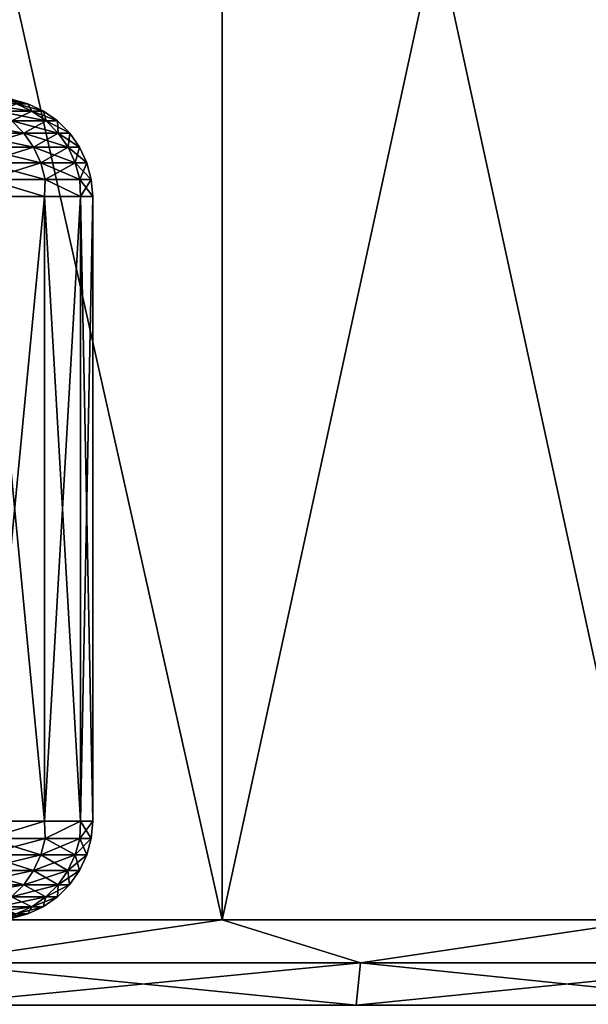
# Model space of a CAD drawing. Header units: metres. Extents: x -30 to 30, y -76 to 64.
# Tile 522 of 541: x 14.83 to 16.56, y 58.24 to 61.24. Entities that reach past the tile are written whole.
import ezdxf

# ---------------------------------------------------------------- set-up
doc = ezdxf.new("R2010")
doc.units = ezdxf.units.M
doc.layers.add('solid_508511', color=7, linetype='CONTINUOUS')

msp = doc.modelspace()

# ---------------------------------------------------------------- linework, layer by layer
at = {"layer": 'solid_508511'}
for points in [[(14.099288, 58.5, -26.480371), (14.099323, 64.5, -26.480352), (15.443765, 64.5, -25.71945)], [(15.443768, 58.5, -25.719448), (14.099288, 58.5, -26.480371), (15.443765, 64.5, -25.71945)], [(14.099288, 58.5, 26.480371), (15.443768, 58.5, 25.719448), (14.099323, 64.5, 26.480352)], [(15.443768, 58.5, 25.719448), (15.443765, 64.5, 25.71945), (14.099323, 64.5, 26.480352)], [(15.443768, 58.5, -25.719448), (15.443765, 64.5, -25.71945), (16.747292, 64.5, -24.890324)], [(16.747293, 58.5, 24.890324), (16.747292, 64.5, 24.890324), (15.443765, 64.5, 25.71945)], [(15.443768, 58.5, 25.719448), (16.747293, 58.5, 24.890324), (15.443765, 64.5, 25.71945)], [(16.747293, 58.5, -24.890324), (15.443768, 58.5, -25.719448), (16.747292, 64.5, -24.890324)], [(14.767588, 60.995441, -1.010131), (14.852655, 60.981892), (14.802094, 60.995441)], [(14.767588, 60.995441, -1.010131), (14.81803, 60.981892, -1.013581), (14.852655, 60.981892)], [(14.802094, 60.995441), (14.852655, 60.981892), (14.81803, 60.981892, 1.013581)], [(14.714316, 60.981892, -2.022436), (14.761311, 60.959755, -2.028895), (14.865355, 60.959755, -1.016818)], [(14.81803, 60.981892, -1.013581), (14.714316, 60.981892, -2.022436), (14.865355, 60.959755, -1.016818)], [(14.81803, 60.981892, 1.013581), (14.865355, 60.959755, 1.016818), (14.761311, 60.959755, 2.028895)], [(14.81803, 60.981892, -1.013581), (14.90009, 60.959755), (14.852655, 60.981892)], [(14.81803, 60.981892, -1.013581), (14.865355, 60.959755, -1.016818), (14.90009, 60.959755)], [(14.81803, 60.981892, 1.013581), (14.852655, 60.981892), (14.865355, 60.959755, 1.016818)], [(14.852655, 60.981892), (14.90009, 60.959755), (14.865355, 60.959755, 1.016818)], [(14.761311, 60.959755, 2.028895), (14.865355, 60.959755, 1.016818), (14.803777, 60.929714, 2.034732)], [(14.761311, 60.959755, -2.028895), (14.803777, 60.929714, -2.034732), (14.908121, 60.929714, -1.019743)], [(14.865355, 60.959755, -1.016818), (14.761311, 60.959755, -2.028895), (14.908121, 60.929714, -1.019743)], [(14.865355, 60.959755, 1.016818), (14.908121, 60.929714, 1.019743), (14.803777, 60.929714, 2.034732)], [(14.865355, 60.959755, -1.016818), (14.942957, 60.929714), (14.90009, 60.959755)], [(14.865355, 60.959755, -1.016818), (14.908121, 60.929714, -1.019743), (14.942957, 60.929714)], [(14.865355, 60.959755, 1.016818), (14.90009, 60.959755), (14.908121, 60.929714, 1.019743)], [(14.90009, 60.959755), (14.942957, 60.929714), (14.908121, 60.929714, 1.019743)], [(14.630411, 60.929714, -3.040234), (14.666629, 60.892677, -3.04776), (14.840424, 60.892677, -2.039769)], [(14.803777, 60.929714, -2.034732), (14.630411, 60.929714, -3.040234), (14.840424, 60.892677, -2.039769)], [(14.803777, 60.929714, 2.034732), (14.840424, 60.892677, 2.039769), (14.666629, 60.892677, 3.04776)], [(14.803777, 60.929714, 2.034732), (14.908121, 60.929714, 1.019743), (14.840424, 60.892677, 2.039769)], [(14.803777, 60.929714, -2.034732), (14.840424, 60.892677, -2.039769), (14.945026, 60.892677, -1.022268)], [(14.908121, 60.929714, -1.019743), (14.803777, 60.929714, -2.034732), (14.945026, 60.892677, -1.022268)], [(14.908121, 60.929714, 1.019743), (14.945026, 60.892677, 1.022268), (14.840424, 60.892677, 2.039769)], [(14.908121, 60.929714, -1.019743), (14.979948, 60.892677), (14.942957, 60.929714)], [(14.908121, 60.929714, -1.019743), (14.945026, 60.892677, -1.022268), (14.979948, 60.892677)], [(14.908121, 60.929714, 1.019743), (14.942957, 60.929714), (14.945026, 60.892677, 1.022268)], [(14.942957, 60.929714), (14.979948, 60.892677), (14.945026, 60.892677, 1.022268)], [(14.666629, 60.892677, 3.04776), (14.840424, 60.892677, 2.039769), (14.695992, 60.849773, 3.053862)], [(14.666629, 60.892677, -3.04776), (14.695992, 60.849773, -3.053862), (14.870135, 60.849773, -2.043853)], [(14.840424, 60.892677, -2.039769), (14.666629, 60.892677, -3.04776), (14.870135, 60.849773, -2.043853)], [(14.840424, 60.892677, 2.039769), (14.870135, 60.849773, 2.043853), (14.695992, 60.849773, 3.053862)], [(14.840424, 60.892677, 2.039769), (14.945026, 60.892677, 1.022268), (14.870135, 60.849773, 2.043853)], [(14.840424, 60.892677, -2.039769), (14.870135, 60.849773, -2.043853), (14.974947, 60.849773, -1.024314)], [(14.945026, 60.892677, -1.022268), (14.840424, 60.892677, -2.039769), (14.974947, 60.849773, -1.024314)], [(14.945026, 60.892677, 1.022268), (14.974947, 60.849773, 1.024314), (14.870135, 60.849773, 2.043853)], [(14.945026, 60.892677, -1.022268), (15.009938, 60.849773), (14.979948, 60.892677)], [(14.945026, 60.892677, -1.022268), (14.974947, 60.849773, -1.024314), (15.009938, 60.849773)], [(14.945026, 60.892677, 1.022268), (14.979948, 60.892677), (14.974947, 60.849773, 1.024314)], [(14.979948, 60.892677), (15.009938, 60.849773), (14.974947, 60.849773, 1.024314)], [(14.695992, 60.849773, 3.053862), (14.870135, 60.849773, 2.043853), (14.717607, 60.802311, 3.058354)], [(14.695992, 60.849773, -3.053862), (14.717607, 60.802311, -3.058354), (14.892006, 60.802311, -2.046859)], [(14.870135, 60.849773, -2.043853), (14.695992, 60.849773, -3.053862), (14.892006, 60.802311, -2.046859)], [(14.870135, 60.849773, 2.043853), (14.892006, 60.802311, 2.046859), (14.717607, 60.802311, 3.058354)], [(14.870135, 60.849773, 2.043853), (14.974947, 60.849773, 1.024314), (14.892006, 60.802311, 2.046859)], [(14.870135, 60.849773, -2.043853), (14.892006, 60.802311, -2.046859), (14.996972, 60.802311, -1.025821)], [(14.974947, 60.849773, -1.024314), (14.870135, 60.849773, -2.043853), (14.996972, 60.802311, -1.025821)], [(14.974947, 60.849773, 1.024314), (14.996972, 60.802311, 1.025821), (14.892006, 60.802311, 2.046859)], [(14.974947, 60.849773, -1.024314), (15.032015, 60.802311), (15.009938, 60.849773)], [(14.974947, 60.849773, -1.024314), (14.996972, 60.802311, -1.025821), (15.032015, 60.802311)], [(14.974947, 60.849773, 1.024314), (15.009938, 60.849773), (14.996972, 60.802311, 1.025821)], [(15.009938, 60.849773), (15.032015, 60.802311), (14.996972, 60.802311, 1.025821)], [(14.717607, 60.802311, 3.058354), (14.892006, 60.802311, 2.046859), (14.730815, 60.751732, 3.061099)], [(14.717607, 60.802311, -3.058354), (14.730815, 60.751732, -3.061099), (14.905371, 60.751732, -2.048696)], [(14.892006, 60.802311, -2.046859), (14.717607, 60.802311, -3.058354), (14.905371, 60.751732, -2.048696)], [(14.892006, 60.802311, 2.046859), (14.905371, 60.751732, 2.048696), (14.730815, 60.751732, 3.061099)], [(14.892006, 60.802311, 2.046859), (14.996972, 60.802311, 1.025821), (14.905371, 60.751732, 2.048696)], [(14.892006, 60.802311, -2.046859), (14.905371, 60.751732, -2.048696), (15.010431, 60.751732, -1.026742)], [(14.996972, 60.802311, -1.025821), (14.892006, 60.802311, -2.046859), (15.010431, 60.751732, -1.026742)], [(14.996972, 60.802311, 1.025821), (15.010431, 60.751732, 1.026742), (14.905371, 60.751732, 2.048696)], [(14.996972, 60.802311, -1.025821), (15.045506, 60.751732), (15.032015, 60.802311)], [(14.996972, 60.802311, -1.025821), (15.010431, 60.751732, -1.026742), (15.045506, 60.751732)], [(14.996972, 60.802311, 1.025821), (15.032015, 60.802311), (15.010431, 60.751732, 1.026742)], [(15.032015, 60.802311), (15.045506, 60.751732), (15.010431, 60.751732, 1.026742)], [(14.730815, 60.751732, -3.061099), (14.721125, 60.700001, -3.129056), (14.903536, 60.700001, -2.094545)], [(14.730815, 60.751732, 3.061099), (14.903536, 60.700001, 2.094545), (14.721125, 60.700001, 3.129056)], [(14.905371, 60.751732, -2.048696), (14.730815, 60.751732, -3.061099), (14.903536, 60.700001, -2.094545)], [(14.730815, 60.751732, 3.061099), (14.905371, 60.751732, 2.048696), (14.903536, 60.700001, 2.094545)], [(14.905371, 60.751732, -2.048696), (14.903536, 60.700001, -2.094545), (15.013339, 60.700001, -1.049829)], [(14.905371, 60.751732, 2.048696), (15.013339, 60.700001, 1.049829), (14.903536, 60.700001, 2.094545)], [(15.010431, 60.751732, -1.026742), (14.905371, 60.751732, -2.048696), (15.013339, 60.700001, -1.049829)], [(14.905371, 60.751732, 2.048696), (15.010431, 60.751732, 1.026742), (15.013339, 60.700001, 1.049829)], [(15.010431, 60.751732, -1.026742), (15.013339, 60.700001, -1.049829), (15.05, 60.700001)], [(15.010431, 60.751732, -1.026742), (15.05, 60.700001), (15.045506, 60.751732)], [(15.010431, 60.751732, 1.026742), (15.045506, 60.751732), (15.013339, 60.700001, 1.049829)], [(15.045506, 60.751732), (15.05, 60.700001), (15.013339, 60.700001, 1.049829)], [(14.903536, 58.799999, -2.094544), (14.903536, 60.700001, -2.094545), (14.721125, 60.700001, -3.129056)], [(14.721125, 58.799999, -3.129056), (14.903536, 58.799999, -2.094544), (14.721125, 60.700001, -3.129056)], [(14.721125, 58.799999, 3.129056), (14.721125, 60.700001, 3.129056), (14.903536, 60.700001, 2.094545)], [(14.903536, 58.799999, 2.094545), (14.721125, 58.799999, 3.129056), (14.903536, 60.700001, 2.094545)], [(15.013339, 58.799999, -1.049828), (15.013339, 60.700001, -1.049829), (14.903536, 60.700001, -2.094545)], [(14.903536, 58.799999, -2.094544), (15.013339, 58.799999, -1.049828), (14.903536, 60.700001, -2.094545)], [(14.903536, 58.799999, 2.094545), (14.903536, 60.700001, 2.094545), (15.013339, 60.700001, 1.049829)], [(15.013339, 58.799999, 1.049829), (14.903536, 58.799999, 2.094545), (15.013339, 60.700001, 1.049829)], [(15.05, 58.799999), (15.05, 60.700001), (15.013339, 60.700001, -1.049829)], [(15.013339, 58.799999, -1.049828), (15.05, 58.799999), (15.013339, 60.700001, -1.049829)], [(15.013339, 58.799999, 1.049829), (15.05, 60.700001), (15.05, 58.799999)], [(15.013339, 58.799999, 1.049829), (15.013339, 60.700001, 1.049829), (15.05, 60.700001)], [(14.730753, 58.747906, -3.061086), (14.903536, 58.799999, -2.094544), (14.721125, 58.799999, -3.129056)], [(14.730753, 58.747906, 3.061086), (14.721125, 58.799999, 3.129056), (14.903536, 58.799999, 2.094545)], [(14.905309, 58.747906, -2.048687), (14.903536, 58.799999, -2.094544), (14.730753, 58.747906, -3.061086)], [(14.730753, 58.747906, 3.061086), (14.903536, 58.799999, 2.094545), (14.905309, 58.747906, 2.048687)], [(14.905309, 58.747906, -2.048687), (15.013339, 58.799999, -1.049828), (14.903536, 58.799999, -2.094544)], [(14.905309, 58.747906, 2.048687), (14.903536, 58.799999, 2.094545), (15.013339, 58.799999, 1.049829)], [(15.010368, 58.747906, -1.026737), (15.013339, 58.799999, -1.049828), (14.905309, 58.747906, -2.048687)], [(14.905309, 58.747906, 2.048687), (15.013339, 58.799999, 1.049829), (15.010368, 58.747906, 1.026737)], [(15.010368, 58.747906, 1.026737), (15.013339, 58.799999, 1.049829), (15.05, 58.799999)], [(15.010368, 58.747906, 1.026737), (15.05, 58.799999), (15.045443, 58.747906)], [(15.010368, 58.747906, -1.026737), (15.045443, 58.747906), (15.013339, 58.799999, -1.049828)], [(15.045443, 58.747906), (15.05, 58.799999), (15.013339, 58.799999, -1.049828)], [(14.905309, 58.747906, 2.048687), (14.891882, 58.697346, 2.046842), (14.717484, 58.697346, 3.058328)], [(14.730753, 58.747906, 3.061086), (14.905309, 58.747906, 2.048687), (14.717484, 58.697346, 3.058328)], [(14.730753, 58.747906, -3.061086), (14.717484, 58.697346, -3.058328), (14.891882, 58.697346, -2.046842)], [(14.905309, 58.747906, -2.048687), (14.730753, 58.747906, -3.061086), (14.891882, 58.697346, -2.046842)], [(15.010368, 58.747906, 1.026737), (14.996847, 58.697346, 1.025812), (14.891882, 58.697346, 2.046842)], [(14.905309, 58.747906, 2.048687), (15.010368, 58.747906, 1.026737), (14.891882, 58.697346, 2.046842)], [(14.905309, 58.747906, -2.048687), (14.891882, 58.697346, -2.046842), (14.996847, 58.697346, -1.025812)], [(15.010368, 58.747906, -1.026737), (14.905309, 58.747906, -2.048687), (14.996847, 58.697346, -1.025812)], [(15.045443, 58.747906), (15.03189, 58.697346), (14.996847, 58.697346, 1.025812)], [(15.010368, 58.747906, -1.026737), (14.996847, 58.697346, -1.025812), (15.03189, 58.697346)], [(15.010368, 58.747906, 1.026737), (15.045443, 58.747906), (14.996847, 58.697346, 1.025812)], [(15.010368, 58.747906, -1.026737), (15.03189, 58.697346), (15.045443, 58.747906)], [(14.891882, 58.697346, 2.046842), (14.869953, 58.64991, 2.043828), (14.695812, 58.64991, 3.053825)], [(14.717484, 58.697346, 3.058328), (14.891882, 58.697346, 2.046842), (14.695812, 58.64991, 3.053825)], [(14.717484, 58.697346, -3.058328), (14.695812, 58.64991, -3.053825), (14.869953, 58.64991, -2.043828)], [(14.891882, 58.697346, -2.046842), (14.717484, 58.697346, -3.058328), (14.869953, 58.64991, -2.043828)], [(14.996847, 58.697346, 1.025812), (14.974764, 58.64991, 1.024302), (14.869953, 58.64991, 2.043828)], [(14.891882, 58.697346, 2.046842), (14.996847, 58.697346, 1.025812), (14.869953, 58.64991, 2.043828)], [(14.891882, 58.697346, -2.046842), (14.869953, 58.64991, -2.043828), (14.974764, 58.64991, -1.024302)], [(14.996847, 58.697346, -1.025812), (14.891882, 58.697346, -2.046842), (14.974764, 58.64991, -1.024302)], [(15.03189, 58.697346), (15.009755, 58.64991), (14.974764, 58.64991, 1.024302)], [(14.996847, 58.697346, -1.025812), (14.974764, 58.64991, -1.024302), (15.009755, 58.64991)], [(14.996847, 58.697346, 1.025812), (15.03189, 58.697346), (14.974764, 58.64991, 1.024302)], [(14.996847, 58.697346, -1.025812), (15.009755, 58.64991), (15.03189, 58.697346)], [(14.869953, 58.64991, 2.043828), (14.840191, 58.607044, 2.039737), (14.666398, 58.607044, 3.047713)], [(14.695812, 58.64991, 3.053825), (14.869953, 58.64991, 2.043828), (14.666398, 58.607044, 3.047713)], [(14.695812, 58.64991, -3.053825), (14.666398, 58.607044, -3.047713), (14.840191, 58.607044, -2.039737)], [(14.869953, 58.64991, -2.043828), (14.695812, 58.64991, -3.053825), (14.840191, 58.607044, -2.039737)], [(14.974764, 58.64991, 1.024302), (14.944791, 58.607044, 1.022252), (14.840191, 58.607044, 2.039737)], [(14.869953, 58.64991, 2.043828), (14.974764, 58.64991, 1.024302), (14.840191, 58.607044, 2.039737)], [(14.869953, 58.64991, -2.043828), (14.840191, 58.607044, -2.039737), (14.944791, 58.607044, -1.022252)], [(14.974764, 58.64991, -1.024302), (14.869953, 58.64991, -2.043828), (14.944791, 58.607044, -1.022252)], [(15.009755, 58.64991), (14.979712, 58.607044), (14.944791, 58.607044, 1.022252)], [(14.974764, 58.64991, -1.024302), (14.944791, 58.607044, -1.022252), (14.979712, 58.607044)], [(14.974764, 58.64991, 1.024302), (15.009755, 58.64991), (14.944791, 58.607044, 1.022252)], [(14.974764, 58.64991, -1.024302), (14.979712, 58.607044), (15.009755, 58.64991)], [(14.840191, 58.607044, 2.039737), (14.803499, 58.570053, 2.034694), (14.630136, 58.570053, 3.040177)], [(14.666398, 58.607044, 3.047713), (14.840191, 58.607044, 2.039737), (14.630136, 58.570053, 3.040177)], [(14.840191, 58.607044, -2.039737), (14.666398, 58.607044, -3.047713), (14.803499, 58.570053, -2.034694)], [(14.944791, 58.607044, 1.022252), (14.907841, 58.570053, 1.019724), (14.803499, 58.570053, 2.034694)], [(14.840191, 58.607044, 2.039737), (14.944791, 58.607044, 1.022252), (14.803499, 58.570053, 2.034694)], [(14.840191, 58.607044, -2.039737), (14.803499, 58.570053, -2.034694), (14.907841, 58.570053, -1.019724)], [(14.944791, 58.607044, -1.022252), (14.840191, 58.607044, -2.039737), (14.907841, 58.570053, -1.019724)], [(14.979712, 58.607044), (14.942676, 58.570053), (14.907841, 58.570053, 1.019724)], [(14.944791, 58.607044, -1.022252), (14.907841, 58.570053, -1.019724), (14.942676, 58.570053)], [(14.944791, 58.607044, 1.022252), (14.979712, 58.607044), (14.907841, 58.570053, 1.019724)], [(14.944791, 58.607044, -1.022252), (14.942676, 58.570053), (14.979712, 58.607044)], [(14.907841, 58.570053, 1.019724), (14.865039, 58.540062, 1.016796), (14.760996, 58.540062, 2.028852)], [(14.803499, 58.570053, 2.034694), (14.907841, 58.570053, 1.019724), (14.760996, 58.540062, 2.028852)], [(14.803499, 58.570053, -2.034694), (14.760996, 58.540062, -2.028852), (14.865039, 58.540062, -1.016796)], [(14.907841, 58.570053, -1.019724), (14.803499, 58.570053, -2.034694), (14.865039, 58.540062, -1.016796)], [(14.942676, 58.570053), (14.899774, 58.540062), (14.865039, 58.540062, 1.016796)], [(14.907841, 58.570053, -1.019724), (14.865039, 58.540062, -1.016796), (14.899774, 58.540062)], [(14.907841, 58.570053, 1.019724), (14.942676, 58.570053), (14.865039, 58.540062, 1.016796)], [(14.907841, 58.570053, -1.019724), (14.899774, 58.540062), (14.942676, 58.570053)], [(14.865039, 58.540062, 1.016796), (14.817687, 58.517986, 1.013558), (14.713976, 58.517986, 2.022389)], [(14.760996, 58.540062, 2.028852), (14.865039, 58.540062, 1.016796), (14.713976, 58.517986, 2.022389)], [(14.865039, 58.540062, -1.016796), (14.760996, 58.540062, -2.028852), (14.817687, 58.517986, -1.013558)], [(14.899774, 58.540062), (14.852311, 58.517986), (14.817687, 58.517986, 1.013558)], [(14.865039, 58.540062, -1.016796), (14.817687, 58.517986, -1.013558), (14.852311, 58.517986)], [(14.865039, 58.540062, 1.016796), (14.899774, 58.540062), (14.817687, 58.517986, 1.013558)], [(14.865039, 58.540062, -1.016796), (14.852311, 58.517986), (14.899774, 58.540062)], [(14.852311, 58.517986), (14.801733, 58.504494), (14.767227, 58.504494, 1.010106)], [(14.817687, 58.517986, 1.013558), (14.852311, 58.517986), (14.767227, 58.504494, 1.010106)], [(14.817687, 58.517986, -1.013558), (14.801733, 58.504494), (14.852311, 58.517986)], [(14.554907, 58.369473, -26.222918), (14.099288, 58.5, -26.480371), (15.443768, 58.5, -25.719448)], [(14.554907, 58.369473, 26.222918), (15.443768, 58.5, 25.719448), (14.099288, 58.5, 26.480371)], [(15.864395, 58.369473, -25.452068), (14.554907, 58.369473, -26.222918), (15.443768, 58.5, -25.719448)], [(14.554907, 58.369473, 26.222918), (15.864395, 58.369473, 25.452068), (15.443768, 58.5, 25.719448)], [(15.864395, 58.369473, -25.452068), (15.443768, 58.5, -25.719448), (16.747293, 58.5, -24.890324)], [(15.864395, 58.369473, 25.452068), (16.747293, 58.5, 24.890324), (15.443768, 58.5, 25.719448)], [(17.13316, 58.369473, -24.615881), (15.864395, 58.369473, -25.452068), (16.747293, 58.5, -24.890324)], [(15.864395, 58.369473, 25.452068), (17.13316, 58.369473, 24.615881), (16.747293, 58.5, 24.890324)], [(14.542506, 58.241055, -26.200577), (14.554907, 58.369473, -26.222918), (15.864395, 58.369473, -25.452068)], [(15.850879, 58.241055, -25.430382), (14.542506, 58.241055, -26.200577), (15.864395, 58.369473, -25.452068)], [(14.542506, 58.241055, 26.200577), (15.850879, 58.241055, 25.430382), (14.554907, 58.369473, 26.222918)], [(15.850879, 58.241055, 25.430382), (15.864395, 58.369473, 25.452068), (14.554907, 58.369473, 26.222918)], [(15.850879, 58.241055, -25.430382), (15.864395, 58.369473, -25.452068), (17.13316, 58.369473, -24.615881)], [(17.118561, 58.241055, -24.594908), (15.850879, 58.241055, -25.430382), (17.13316, 58.369473, -24.615881)], [(15.850879, 58.241055, 25.430382), (17.118561, 58.241055, 24.594908), (15.864395, 58.369473, 25.452068)], [(17.118561, 58.241055, 24.594908), (17.13316, 58.369473, 24.615881), (15.864395, 58.369473, 25.452068)]]:
    msp.add_3dface(points, dxfattribs=at)

doc.saveas('drawing.dxf')
